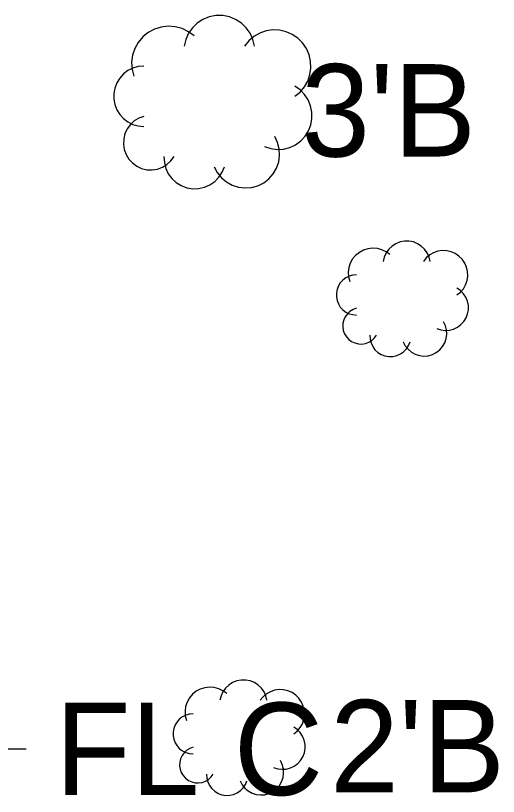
# Model space of a CAD drawing. Extents: x 1363693 to 1365209, y 422201 to 424153.
# Drawn here: x 1364139.43 to 1364147.79, y 422923.11 to 422936.63 of the extents above; entities that cross this region are included whole.
import ezdxf

# ---------------------------------------------------------------- set-up
doc = ezdxf.new("R2010")
doc.units = 0
for name, color, linetype in [('SV_X_Shot_Marker', 7, 'Continuous'), ('VG_X_Cells', 7, 'Continuous'), ('VG_X_Text', 7, 'Continuous')]:
    doc.layers.add(name, color=color, linetype=linetype)

msp = doc.modelspace()

# ---------------------------------------------------------------- linework, layer by layer
at = {"layer": 'SV_X_Shot_Marker'}
msp.add_line((1364137.617, 422923.937), (1364139.617, 422923.937), dxfattribs=at)
at = {"layer": 'VG_X_Cells'}
for points in [[(1364143.567, 422936.105), (1364143.54, 422936.219), (1364143.491, 422936.326), (1364143.423, 422936.421), (1364143.339, 422936.502), (1364143.24, 422936.565), (1364143.131, 422936.609), (1364143.016, 422936.631), (1364142.899, 422936.631), (1364142.784, 422936.609), (1364142.675, 422936.565), (1364142.577, 422936.502), (1364142.492, 422936.421), (1364142.424, 422936.326), (1364142.376, 422936.219), (1364142.348, 422936.105)], [(1364142.522, 422936.279), (1364142.424, 422936.353), (1364142.314, 422936.407), (1364142.196, 422936.439), (1364142.074, 422936.448), (1364141.952, 422936.434), (1364141.836, 422936.397), (1364141.728, 422936.339), (1364141.633, 422936.262), (1364141.554, 422936.168), (1364141.494, 422936.061), (1364141.456, 422935.945), (1364141.44, 422935.824), (1364141.447, 422935.701), (1364141.477, 422935.583)], [(1364144.264, 422935.235), (1364144.355, 422935.308), (1364144.43, 422935.397), (1364144.488, 422935.498), (1364144.526, 422935.609), (1364144.543, 422935.724), (1364144.538, 422935.841), (1364144.512, 422935.955), (1364144.465, 422936.061), (1364144.399, 422936.158), (1364144.316, 422936.24), (1364144.22, 422936.306), (1364144.113, 422936.353), (1364143.999, 422936.379), (1364143.883, 422936.384), (1364143.767, 422936.367), (1364143.657, 422936.329), (1364143.556, 422936.271), (1364143.467, 422936.196), (1364143.393, 422936.105)], [(1364141.652, 422935.757), (1364141.555, 422935.748), (1364141.463, 422935.722), (1364141.376, 422935.679), (1364141.3, 422935.621), (1364141.235, 422935.549), (1364141.184, 422935.467), (1364141.149, 422935.377), (1364141.131, 422935.283), (1364141.131, 422935.186), (1364141.149, 422935.092), (1364141.184, 422935.002), (1364141.235, 422934.92), (1364141.3, 422934.848), (1364141.376, 422934.79), (1364141.463, 422934.747), (1364141.555, 422934.721), (1364141.652, 422934.712)], [(1364143.741, 422934.364), (1364143.847, 422934.329), (1364143.957, 422934.314), (1364144.068, 422934.321), (1364144.176, 422934.348), (1364144.276, 422934.396), (1364144.366, 422934.461), (1364144.442, 422934.543), (1364144.501, 422934.637), (1364144.541, 422934.741), (1364144.561, 422934.85), (1364144.559, 422934.961), (1364144.537, 422935.07), (1364144.494, 422935.173), (1364144.433, 422935.266), (1364144.355, 422935.345), (1364144.264, 422935.409)], [(1364141.652, 422934.886), (1364141.565, 422934.854), (1364141.486, 422934.807), (1364141.418, 422934.744), (1364141.364, 422934.67), (1364141.325, 422934.586), (1364141.303, 422934.497), (1364141.299, 422934.404), (1364141.313, 422934.313), (1364141.345, 422934.227), (1364141.393, 422934.148), (1364141.455, 422934.08), (1364141.529, 422934.025), (1364141.613, 422933.986), (1364141.702, 422933.964), (1364141.794, 422933.96), (1364141.886, 422933.974), (1364141.972, 422934.005), (1364142.051, 422934.053), (1364142.119, 422934.115), (1364142.174, 422934.19)], [(1364142.871, 422934.015), (1364142.923, 422933.914), (1364142.994, 422933.825), (1364143.081, 422933.751), (1364143.18, 422933.696), (1364143.288, 422933.661), (1364143.402, 422933.647), (1364143.515, 422933.656), (1364143.625, 422933.686), (1364143.727, 422933.737), (1364143.817, 422933.806), (1364143.892, 422933.892), (1364143.949, 422933.991), (1364143.985, 422934.099), (1364144.001, 422934.211), (1364143.994, 422934.325), (1364143.965, 422934.435), (1364143.916, 422934.538)], [(1364142, 422934.19), (1364142.006, 422934.087), (1364142.031, 422933.987), (1364142.075, 422933.894), (1364142.136, 422933.812), (1364142.211, 422933.742), (1364142.299, 422933.688), (1364142.395, 422933.652), (1364142.497, 422933.635), (1364142.599, 422933.638), (1364142.7, 422933.661), (1364142.794, 422933.702), (1364142.878, 422933.76), (1364142.95, 422933.834), (1364143.006, 422933.92), (1364143.045, 422934.015)], [(1364146.607, 422932.377), (1364146.588, 422932.452), (1364146.556, 422932.523), (1364146.511, 422932.587), (1364146.454, 422932.641), (1364146.389, 422932.683), (1364146.316, 422932.712), (1364146.24, 422932.727), (1364146.161, 422932.727), (1364146.085, 422932.712), (1364146.012, 422932.683), (1364145.947, 422932.641), (1364145.89, 422932.587), (1364145.845, 422932.523), (1364145.812, 422932.452), (1364145.794, 422932.377)], [(1364145.91, 422932.493), (1364145.845, 422932.542), (1364145.772, 422932.577), (1364145.693, 422932.599), (1364145.611, 422932.605), (1364145.53, 422932.595), (1364145.452, 422932.571), (1364145.381, 422932.532), (1364145.317, 422932.481), (1364145.265, 422932.418), (1364145.225, 422932.347), (1364145.199, 422932.27), (1364145.189, 422932.189), (1364145.194, 422932.107), (1364145.214, 422932.028)], [(1364147.071, 422931.796), (1364147.132, 422931.845), (1364147.182, 422931.904), (1364147.221, 422931.972), (1364147.246, 422932.046), (1364147.257, 422932.122), (1364147.254, 422932.2), (1364147.236, 422932.276), (1364147.205, 422932.347), (1364147.161, 422932.412), (1364147.106, 422932.467), (1364147.042, 422932.51), (1364146.971, 422932.542), (1364146.895, 422932.559), (1364146.817, 422932.562), (1364146.74, 422932.551), (1364146.667, 422932.526), (1364146.599, 422932.487), (1364146.54, 422932.437), (1364146.491, 422932.377)], [(1364145.33, 422932.144), (1364145.266, 422932.138), (1364145.204, 422932.121), (1364145.146, 422932.092), (1364145.095, 422932.053), (1364145.052, 422932.006), (1364145.018, 422931.951), (1364144.995, 422931.891), (1364144.983, 422931.828), (1364144.983, 422931.764), (1364144.995, 422931.701), (1364145.018, 422931.641), (1364145.052, 422931.586), (1364145.095, 422931.539), (1364145.146, 422931.5), (1364145.204, 422931.471), (1364145.266, 422931.454), (1364145.33, 422931.448)], [(1364146.723, 422931.215), (1364146.793, 422931.192), (1364146.867, 422931.182), (1364146.941, 422931.187), (1364147.013, 422931.205), (1364147.08, 422931.237), (1364147.139, 422931.281), (1364147.19, 422931.335), (1364147.229, 422931.398), (1364147.256, 422931.467), (1364147.269, 422931.54), (1364147.268, 422931.614), (1364147.253, 422931.687), (1364147.225, 422931.755), (1364147.184, 422931.817), (1364147.132, 422931.87), (1364147.071, 422931.912)], [(1364145.33, 422931.564), (1364145.272, 422931.543), (1364145.219, 422931.511), (1364145.174, 422931.469), (1364145.138, 422931.419), (1364145.112, 422931.364), (1364145.097, 422931.304), (1364145.095, 422931.243), (1364145.104, 422931.182), (1364145.125, 422931.124), (1364145.157, 422931.072), (1364145.199, 422931.026), (1364145.248, 422930.99), (1364145.304, 422930.964), (1364145.364, 422930.949), (1364145.425, 422930.946), (1364145.486, 422930.956), (1364145.544, 422930.977), (1364145.596, 422931.008), (1364145.642, 422931.05), (1364145.678, 422931.099)], [(1364146.142, 422930.983), (1364146.177, 422930.916), (1364146.225, 422930.856), (1364146.282, 422930.807), (1364146.349, 422930.77), (1364146.421, 422930.747), (1364146.496, 422930.738), (1364146.572, 422930.743), (1364146.645, 422930.764), (1364146.713, 422930.797), (1364146.773, 422930.844), (1364146.823, 422930.901), (1364146.861, 422930.967), (1364146.886, 422931.039), (1364146.896, 422931.114), (1364146.891, 422931.19), (1364146.872, 422931.263), (1364146.839, 422931.332)], [(1364145.562, 422931.099), (1364145.566, 422931.031), (1364145.583, 422930.965), (1364145.612, 422930.903), (1364145.652, 422930.847), (1364145.703, 422930.801), (1364145.761, 422930.765), (1364145.825, 422930.741), (1364145.893, 422930.73), (1364145.962, 422930.732), (1364146.028, 422930.747), (1364146.091, 422930.774), (1364146.147, 422930.813), (1364146.195, 422930.862), (1364146.233, 422930.92), (1364146.259, 422930.983)], [(1364143.782, 422924.778), (1364143.763, 422924.853), (1364143.731, 422924.924), (1364143.686, 422924.988), (1364143.629, 422925.042), (1364143.564, 422925.084), (1364143.491, 422925.113), (1364143.415, 422925.128), (1364143.336, 422925.128), (1364143.26, 422925.113), (1364143.187, 422925.084), (1364143.122, 422925.042), (1364143.065, 422924.988), (1364143.02, 422924.924), (1364142.987, 422924.853), (1364142.969, 422924.778)], [(1364143.085, 422924.894), (1364143.02, 422924.943), (1364142.947, 422924.978), (1364142.868, 422925), (1364142.786, 422925.006), (1364142.705, 422924.996), (1364142.627, 422924.972), (1364142.556, 422924.933), (1364142.492, 422924.882), (1364142.44, 422924.819), (1364142.4, 422924.748), (1364142.374, 422924.671), (1364142.364, 422924.59), (1364142.369, 422924.508), (1364142.389, 422924.429)], [(1364144.246, 422924.197), (1364144.307, 422924.246), (1364144.357, 422924.305), (1364144.396, 422924.373), (1364144.421, 422924.447), (1364144.432, 422924.523), (1364144.429, 422924.601), (1364144.411, 422924.677), (1364144.38, 422924.748), (1364144.336, 422924.813), (1364144.281, 422924.868), (1364144.217, 422924.911), (1364144.146, 422924.943), (1364144.07, 422924.96), (1364143.992, 422924.963), (1364143.915, 422924.952), (1364143.842, 422924.927), (1364143.774, 422924.888), (1364143.715, 422924.838), (1364143.666, 422924.778)], [(1364142.505, 422924.545), (1364142.441, 422924.539), (1364142.379, 422924.522), (1364142.321, 422924.493), (1364142.27, 422924.454), (1364142.227, 422924.407), (1364142.193, 422924.352), (1364142.17, 422924.292), (1364142.158, 422924.229), (1364142.158, 422924.165), (1364142.17, 422924.102), (1364142.193, 422924.042), (1364142.227, 422923.987), (1364142.27, 422923.94), (1364142.321, 422923.901), (1364142.379, 422923.872), (1364142.441, 422923.855), (1364142.505, 422923.849)], [(1364143.898, 422923.616), (1364143.968, 422923.593), (1364144.042, 422923.583), (1364144.116, 422923.588), (1364144.188, 422923.606), (1364144.255, 422923.638), (1364144.314, 422923.682), (1364144.365, 422923.736), (1364144.404, 422923.799), (1364144.431, 422923.868), (1364144.444, 422923.941), (1364144.443, 422924.015), (1364144.428, 422924.088), (1364144.4, 422924.156), (1364144.359, 422924.218), (1364144.307, 422924.271), (1364144.246, 422924.313)], [(1364142.505, 422923.965), (1364142.447, 422923.944), (1364142.394, 422923.912), (1364142.349, 422923.87), (1364142.313, 422923.82), (1364142.287, 422923.765), (1364142.272, 422923.705), (1364142.27, 422923.644), (1364142.279, 422923.583), (1364142.3, 422923.525), (1364142.332, 422923.473), (1364142.374, 422923.427), (1364142.423, 422923.391), (1364142.479, 422923.365), (1364142.539, 422923.35), (1364142.6, 422923.347), (1364142.661, 422923.357), (1364142.719, 422923.378), (1364142.771, 422923.409), (1364142.817, 422923.451), (1364142.853, 422923.5)], [(1364143.317, 422923.384), (1364143.352, 422923.317), (1364143.4, 422923.257), (1364143.457, 422923.208), (1364143.524, 422923.171), (1364143.596, 422923.148), (1364143.671, 422923.139), (1364143.747, 422923.144), (1364143.82, 422923.165), (1364143.888, 422923.198), (1364143.948, 422923.245), (1364143.998, 422923.302), (1364144.036, 422923.368), (1364144.061, 422923.44), (1364144.071, 422923.515), (1364144.066, 422923.591), (1364144.047, 422923.664), (1364144.014, 422923.733)], [(1364142.737, 422923.5), (1364142.741, 422923.432), (1364142.758, 422923.366), (1364142.787, 422923.304), (1364142.827, 422923.248), (1364142.878, 422923.202), (1364142.936, 422923.166), (1364143, 422923.142), (1364143.068, 422923.131), (1364143.137, 422923.133), (1364143.203, 422923.148), (1364143.266, 422923.175), (1364143.322, 422923.214), (1364143.37, 422923.263), (1364143.408, 422923.321), (1364143.434, 422923.384)]]:
    msp.add_lwpolyline(points, dxfattribs=at)

# ---------------------------------------------------------------- texts
at = {"layer": 'SV_X_Shot_Marker'}
msp.add_text('FL C', height=1.6, dxfattribs=at).set_placement((1364140.117, 422923.137))
at = {"layer": 'VG_X_Text'}
for s, p in [("3'B", (1364144.375, 422934.191)), ("2'B", (1364144.875, 422923.184))]:
    msp.add_text(s, height=1.6, dxfattribs=at).set_placement(p)

doc.saveas('drawing.dxf')
